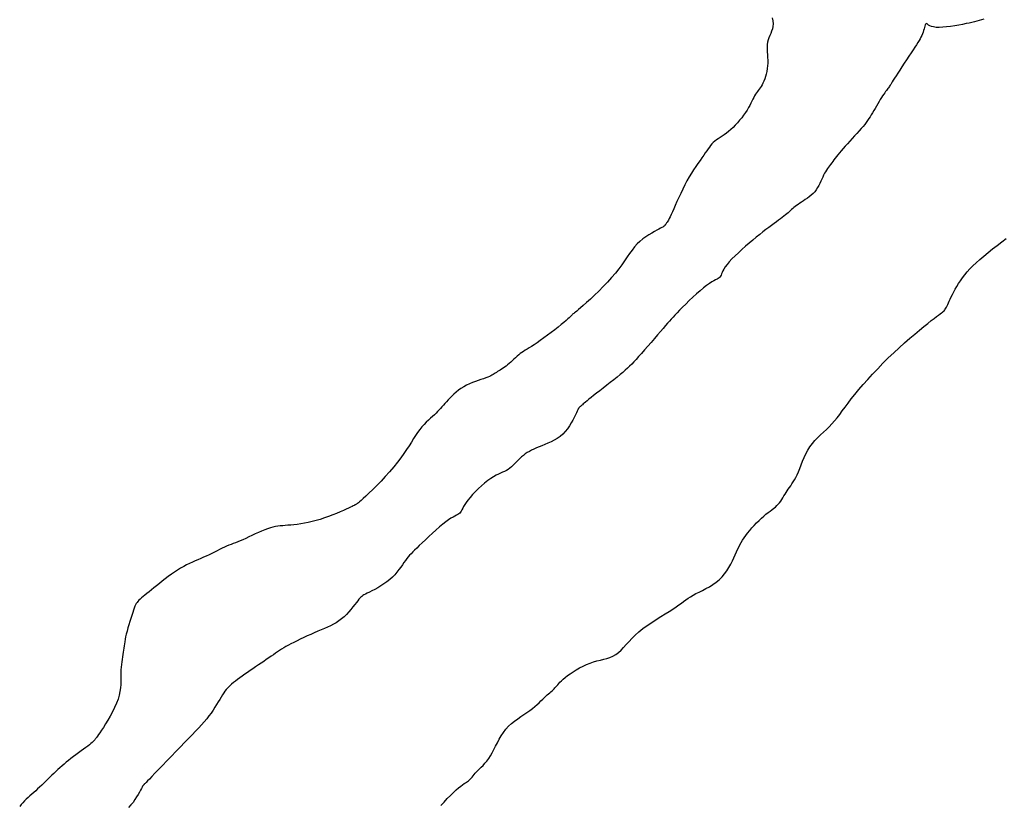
# Model space of a CAD drawing. Header units: millimetres. Extents: x 32690613 to 32693367, y 5343692 to 5344708.
# Tile 502 of 656: x 32692318 to 32692340, y 5344387 to 5344404. Entities that reach past the tile are written whole.
import ezdxf

# ---------------------------------------------------------------- set-up
doc = ezdxf.new("R2010")
doc.units = ezdxf.units.MM
doc.header["$LTSCALE"] = 20
doc.layers.add('02-DGM_HL_493.50', color=112, linetype='Continuous')
doc.layers.add('02-DGM_HL_494.00', color=122, linetype='Continuous')

msp = doc.modelspace()

# ---------------------------------------------------------------- linework, layer by layer
at = {"layer": '02-DGM_HL_493.50', "elevation": 493.5, "flags": 128}
msp.add_lwpolyline([(32692334.821, 5344404.231), (32692334.833, 5344404.161), (32692334.837, 5344404.096), (32692334.833, 5344404.036), (32692334.822, 5344403.981), (32692334.805, 5344403.93), (32692334.786, 5344403.881), (32692334.765, 5344403.834), (32692334.745, 5344403.787), (32692334.727, 5344403.74), (32692334.713, 5344403.691), (32692334.706, 5344403.639), (32692334.703, 5344403.584), (32692334.704, 5344403.528), (32692334.708, 5344403.469), (32692334.713, 5344403.41), (32692334.717, 5344403.348), (32692334.72, 5344403.286), (32692334.72, 5344403.224), (32692334.717, 5344403.161), (32692334.709, 5344403.099), (32692334.699, 5344403.039), (32692334.685, 5344402.98), (32692334.669, 5344402.923), (32692334.652, 5344402.871), (32692334.633, 5344402.822), (32692334.613, 5344402.778), (32692334.592, 5344402.739), (32692334.571, 5344402.704), (32692334.55, 5344402.673), (32692334.529, 5344402.644), (32692334.508, 5344402.616), (32692334.488, 5344402.589), (32692334.467, 5344402.56), (32692334.447, 5344402.529), (32692334.428, 5344402.496), (32692334.409, 5344402.459), (32692334.389, 5344402.42), (32692334.368, 5344402.377), (32692334.345, 5344402.332), (32692334.319, 5344402.284), (32692334.291, 5344402.233), (32692334.259, 5344402.18), (32692334.223, 5344402.125), (32692334.183, 5344402.067), (32692334.14, 5344402.01), (32692334.095, 5344401.952), (32692334.047, 5344401.896), (32692333.998, 5344401.842), (32692333.949, 5344401.792), (32692333.899, 5344401.745), (32692333.849, 5344401.703), (32692333.8, 5344401.666), (32692333.752, 5344401.632), (32692333.705, 5344401.601), (32692333.661, 5344401.572), (32692333.619, 5344401.543), (32692333.579, 5344401.515), (32692333.543, 5344401.487), (32692333.51, 5344401.457), (32692333.48, 5344401.425), (32692333.451, 5344401.391), (32692333.423, 5344401.355), (32692333.394, 5344401.315), (32692333.364, 5344401.272), (32692333.332, 5344401.226), (32692333.297, 5344401.175), (32692333.258, 5344401.119), (32692333.215, 5344401.059), (32692333.169, 5344400.995), (32692333.122, 5344400.926), (32692333.073, 5344400.852), (32692333.023, 5344400.774), (32692332.973, 5344400.692), (32692332.924, 5344400.605), (32692332.876, 5344400.515), (32692332.83, 5344400.422), (32692332.785, 5344400.328), (32692332.743, 5344400.236), (32692332.703, 5344400.147), (32692332.666, 5344400.062), (32692332.632, 5344399.985), (32692332.602, 5344399.916), (32692332.575, 5344399.858), (32692332.551, 5344399.809), (32692332.531, 5344399.768), (32692332.513, 5344399.735), (32692332.498, 5344399.709), (32692332.484, 5344399.688), (32692332.473, 5344399.671), (32692332.464, 5344399.657), (32692332.456, 5344399.646), (32692332.45, 5344399.637), (32692332.444, 5344399.63), (32692332.439, 5344399.624), (32692332.435, 5344399.619), (32692332.432, 5344399.615), (32692332.429, 5344399.612), (32692332.426, 5344399.609), (32692332.423, 5344399.605), (32692332.419, 5344399.601), (32692332.413, 5344399.596), (32692332.403, 5344399.589), (32692332.388, 5344399.58), (32692332.367, 5344399.568), (32692332.338, 5344399.552), (32692332.302, 5344399.532), (32692332.256, 5344399.508), (32692332.202, 5344399.479), (32692332.142, 5344399.446), (32692332.078, 5344399.407), (32692332.011, 5344399.364), (32692331.944, 5344399.315), (32692331.879, 5344399.262), (32692331.816, 5344399.203), (32692331.758, 5344399.138), (32692331.704, 5344399.068), (32692331.65, 5344398.994), (32692331.596, 5344398.915), (32692331.539, 5344398.831), (32692331.478, 5344398.743), (32692331.411, 5344398.65), (32692331.335, 5344398.555), (32692331.25, 5344398.455), (32692331.158, 5344398.355), (32692331.062, 5344398.255), (32692330.965, 5344398.158), (32692330.869, 5344398.065), (32692330.778, 5344397.98), (32692330.695, 5344397.904), (32692330.622, 5344397.838), (32692330.562, 5344397.786), (32692330.514, 5344397.745), (32692330.476, 5344397.713), (32692330.447, 5344397.69), (32692330.425, 5344397.673), (32692330.408, 5344397.66), (32692330.396, 5344397.65), (32692330.385, 5344397.641), (32692330.375, 5344397.631), (32692330.364, 5344397.619), (32692330.35, 5344397.605), (32692330.333, 5344397.587), (32692330.31, 5344397.565), (32692330.28, 5344397.537), (32692330.241, 5344397.503), (32692330.192, 5344397.461), (32692330.132, 5344397.412), (32692330.063, 5344397.357), (32692329.987, 5344397.298), (32692329.907, 5344397.237), (32692329.825, 5344397.175), (32692329.744, 5344397.115), (32692329.666, 5344397.059), (32692329.594, 5344397.009), (32692329.529, 5344396.965), (32692329.472, 5344396.928), (32692329.42, 5344396.896), (32692329.374, 5344396.868), (32692329.332, 5344396.843), (32692329.293, 5344396.818), (32692329.257, 5344396.793), (32692329.221, 5344396.767), (32692329.186, 5344396.739), (32692329.15, 5344396.709), (32692329.115, 5344396.677), (32692329.08, 5344396.644), (32692329.045, 5344396.611), (32692329.01, 5344396.579), (32692328.976, 5344396.548), (32692328.941, 5344396.519), (32692328.907, 5344396.492), (32692328.873, 5344396.467), (32692328.839, 5344396.444), (32692328.807, 5344396.422), (32692328.775, 5344396.403), (32692328.745, 5344396.384), (32692328.717, 5344396.367), (32692328.691, 5344396.351), (32692328.666, 5344396.335), (32692328.642, 5344396.32), (32692328.619, 5344396.306), (32692328.593, 5344396.291), (32692328.565, 5344396.276), (32692328.534, 5344396.261), (32692328.497, 5344396.245), (32692328.454, 5344396.228), (32692328.404, 5344396.21), (32692328.348, 5344396.191), (32692328.287, 5344396.17), (32692328.223, 5344396.148), (32692328.158, 5344396.123), (32692328.092, 5344396.095), (32692328.026, 5344396.064), (32692327.964, 5344396.03), (32692327.904, 5344395.993), (32692327.849, 5344395.953), (32692327.796, 5344395.911), (32692327.747, 5344395.867), (32692327.702, 5344395.823), (32692327.659, 5344395.78), (32692327.619, 5344395.737), (32692327.582, 5344395.696), (32692327.547, 5344395.657), (32692327.514, 5344395.62), (32692327.482, 5344395.585), (32692327.451, 5344395.55), (32692327.418, 5344395.516), (32692327.385, 5344395.482), (32692327.35, 5344395.447), (32692327.312, 5344395.41), (32692327.271, 5344395.371), (32692327.227, 5344395.331), (32692327.181, 5344395.287), (32692327.133, 5344395.241), (32692327.084, 5344395.191), (32692327.035, 5344395.138), (32692326.987, 5344395.08), (32692326.939, 5344395.018), (32692326.893, 5344394.951), (32692326.848, 5344394.88), (32692326.801, 5344394.803), (32692326.751, 5344394.722), (32692326.697, 5344394.637), (32692326.637, 5344394.547), (32692326.571, 5344394.452), (32692326.496, 5344394.353), (32692326.411, 5344394.249), (32692326.319, 5344394.144), (32692326.223, 5344394.039), (32692326.127, 5344393.936), (32692326.032, 5344393.839), (32692325.942, 5344393.749), (32692325.86, 5344393.669), (32692325.789, 5344393.601), (32692325.732, 5344393.547), (32692325.686, 5344393.506), (32692325.651, 5344393.476), (32692325.625, 5344393.454), (32692325.605, 5344393.439), (32692325.59, 5344393.43), (32692325.579, 5344393.423), (32692325.568, 5344393.417), (32692325.558, 5344393.411), (32692325.545, 5344393.404), (32692325.53, 5344393.395), (32692325.509, 5344393.384), (32692325.483, 5344393.37), (32692325.45, 5344393.354), (32692325.408, 5344393.334), (32692325.356, 5344393.31), (32692325.293, 5344393.282), (32692325.221, 5344393.251), (32692325.141, 5344393.217), (32692325.055, 5344393.183), (32692324.964, 5344393.149), (32692324.871, 5344393.116), (32692324.778, 5344393.085), (32692324.685, 5344393.057), (32692324.595, 5344393.034), (32692324.508, 5344393.014), (32692324.424, 5344392.998), (32692324.343, 5344392.985), (32692324.266, 5344392.974), (32692324.193, 5344392.966), (32692324.124, 5344392.959), (32692324.06, 5344392.954), (32692323.999, 5344392.949), (32692323.943, 5344392.944), (32692323.888, 5344392.939), (32692323.834, 5344392.932), (32692323.781, 5344392.924), (32692323.726, 5344392.912), (32692323.669, 5344392.897), (32692323.608, 5344392.877), (32692323.543, 5344392.853), (32692323.474, 5344392.824), (32692323.404, 5344392.793), (32692323.332, 5344392.76), (32692323.26, 5344392.726), (32692323.19, 5344392.693), (32692323.122, 5344392.661), (32692323.058, 5344392.632), (32692322.999, 5344392.607), (32692322.944, 5344392.584), (32692322.892, 5344392.564), (32692322.843, 5344392.545), (32692322.795, 5344392.527), (32692322.747, 5344392.508), (32692322.698, 5344392.488), (32692322.648, 5344392.467), (32692322.595, 5344392.442), (32692322.541, 5344392.416), (32692322.484, 5344392.388), (32692322.426, 5344392.359), (32692322.367, 5344392.329), (32692322.306, 5344392.299), (32692322.245, 5344392.27), (32692322.184, 5344392.241), (32692322.123, 5344392.214), (32692322.061, 5344392.188), (32692321.999, 5344392.161), (32692321.936, 5344392.133), (32692321.873, 5344392.104), (32692321.808, 5344392.073), (32692321.743, 5344392.039), (32692321.676, 5344392.001), (32692321.609, 5344391.959), (32692321.54, 5344391.913), (32692321.471, 5344391.864), (32692321.402, 5344391.814), (32692321.334, 5344391.762), (32692321.268, 5344391.71), (32692321.203, 5344391.66), (32692321.141, 5344391.61), (32692321.082, 5344391.564), (32692321.026, 5344391.519), (32692320.974, 5344391.478), (32692320.925, 5344391.439), (32692320.881, 5344391.403), (32692320.841, 5344391.369), (32692320.805, 5344391.339), (32692320.774, 5344391.311), (32692320.748, 5344391.286), (32692320.726, 5344391.263), (32692320.707, 5344391.239), (32692320.691, 5344391.214), (32692320.675, 5344391.186), (32692320.66, 5344391.154), (32692320.645, 5344391.115), (32692320.628, 5344391.069), (32692320.61, 5344391.014), (32692320.589, 5344390.952), (32692320.567, 5344390.885), (32692320.546, 5344390.815), (32692320.524, 5344390.742), (32692320.504, 5344390.671), (32692320.485, 5344390.601), (32692320.468, 5344390.535), (32692320.454, 5344390.475), (32692320.443, 5344390.419), (32692320.434, 5344390.367), (32692320.426, 5344390.319), (32692320.42, 5344390.271), (32692320.413, 5344390.225), (32692320.407, 5344390.178), (32692320.4, 5344390.131), (32692320.393, 5344390.081), (32692320.384, 5344390.028), (32692320.376, 5344389.974), (32692320.368, 5344389.918), (32692320.36, 5344389.86), (32692320.354, 5344389.801), (32692320.349, 5344389.74), (32692320.347, 5344389.678), (32692320.346, 5344389.615), (32692320.347, 5344389.55), (32692320.346, 5344389.483), (32692320.344, 5344389.413), (32692320.338, 5344389.339), (32692320.327, 5344389.262), (32692320.31, 5344389.18), (32692320.284, 5344389.093), (32692320.25, 5344389.001), (32692320.207, 5344388.906), (32692320.16, 5344388.81), (32692320.109, 5344388.715), (32692320.058, 5344388.624), (32692320.007, 5344388.539), (32692319.96, 5344388.462), (32692319.918, 5344388.397), (32692319.883, 5344388.343), (32692319.854, 5344388.301), (32692319.832, 5344388.269), (32692319.814, 5344388.245), (32692319.8, 5344388.228), (32692319.789, 5344388.215), (32692319.781, 5344388.206), (32692319.774, 5344388.197), (32692319.767, 5344388.189), (32692319.76, 5344388.18), (32692319.752, 5344388.17), (32692319.741, 5344388.157), (32692319.726, 5344388.142), (32692319.707, 5344388.125), (32692319.682, 5344388.103), (32692319.65, 5344388.078), (32692319.611, 5344388.048), (32692319.566, 5344388.014), (32692319.516, 5344387.977), (32692319.462, 5344387.938), (32692319.406, 5344387.897), (32692319.349, 5344387.854), (32692319.292, 5344387.812), (32692319.236, 5344387.769), (32692319.184, 5344387.727), (32692319.134, 5344387.686), (32692319.086, 5344387.646), (32692319.04, 5344387.606), (32692318.995, 5344387.565), (32692318.95, 5344387.525), (32692318.906, 5344387.483), (32692318.862, 5344387.441), (32692318.817, 5344387.398), (32692318.771, 5344387.355), (32692318.726, 5344387.31), (32692318.68, 5344387.266), (32692318.634, 5344387.222), (32692318.589, 5344387.178), (32692318.543, 5344387.136), (32692318.499, 5344387.094), (32692318.455, 5344387.054), (32692318.411, 5344387.015), (32692318.369, 5344386.977), (32692318.327, 5344386.94), (32692318.287, 5344386.902), (32692318.247, 5344386.865), (32692318.209, 5344386.827), (32692318.171, 5344386.788), (32692318.135, 5344386.748), (32692318.1, 5344386.706)], dxfattribs=at)
at = {"layer": '02-DGM_HL_494.00', "elevation": 494, "flags": 128}
for points in [[(32692339.52, 5344404.2), (32692339.466, 5344404.182), (32692339.415, 5344404.166), (32692339.365, 5344404.152), (32692339.313, 5344404.139), (32692339.257, 5344404.126), (32692339.196, 5344404.113), (32692339.127, 5344404.099), (32692339.048, 5344404.083), (32692338.963, 5344404.068), (32692338.873, 5344404.052), (32692338.782, 5344404.038), (32692338.692, 5344404.027), (32692338.606, 5344404.019), (32692338.528, 5344404.015), (32692338.459, 5344404.017), (32692338.402, 5344404.025), (32692338.357, 5344404.038), (32692338.321, 5344404.053), (32692338.294, 5344404.068), (32692338.273, 5344404.082), (32692338.258, 5344404.094), (32692338.246, 5344404.099), (32692338.236, 5344404.098), (32692338.227, 5344404.088), (32692338.219, 5344404.07), (32692338.21, 5344404.046), (32692338.201, 5344404.017), (32692338.192, 5344403.983), (32692338.181, 5344403.947), (32692338.169, 5344403.91), (32692338.156, 5344403.872), (32692338.141, 5344403.836), (32692338.123, 5344403.799), (32692338.103, 5344403.762), (32692338.08, 5344403.722), (32692338.053, 5344403.679), (32692338.022, 5344403.631), (32692337.987, 5344403.577), (32692337.947, 5344403.517), (32692337.902, 5344403.449), (32692337.854, 5344403.375), (32692337.803, 5344403.298), (32692337.752, 5344403.22), (32692337.701, 5344403.142), (32692337.653, 5344403.068), (32692337.608, 5344402.999), (32692337.569, 5344402.937), (32692337.536, 5344402.885), (32692337.509, 5344402.842), (32692337.486, 5344402.805), (32692337.468, 5344402.775), (32692337.453, 5344402.75), (32692337.439, 5344402.729), (32692337.427, 5344402.71), (32692337.414, 5344402.692), (32692337.401, 5344402.675), (32692337.387, 5344402.656), (32692337.371, 5344402.637), (32692337.355, 5344402.615), (32692337.336, 5344402.591), (32692337.317, 5344402.564), (32692337.295, 5344402.533), (32692337.272, 5344402.498), (32692337.247, 5344402.458), (32692337.22, 5344402.414), (32692337.192, 5344402.366), (32692337.163, 5344402.317), (32692337.134, 5344402.267), (32692337.104, 5344402.216), (32692337.076, 5344402.167), (32692337.047, 5344402.119), (32692337.02, 5344402.074), (32692336.993, 5344402.03), (32692336.966, 5344401.988), (32692336.938, 5344401.946), (32692336.908, 5344401.904), (32692336.874, 5344401.861), (32692336.838, 5344401.815), (32692336.797, 5344401.767), (32692336.751, 5344401.715), (32692336.702, 5344401.66), (32692336.65, 5344401.603), (32692336.596, 5344401.546), (32692336.542, 5344401.488), (32692336.49, 5344401.431), (32692336.44, 5344401.376), (32692336.393, 5344401.323), (32692336.351, 5344401.274), (32692336.313, 5344401.228), (32692336.278, 5344401.185), (32692336.247, 5344401.145), (32692336.218, 5344401.107), (32692336.191, 5344401.071), (32692336.166, 5344401.037), (32692336.142, 5344401.004), (32692336.117, 5344400.972), (32692336.093, 5344400.941), (32692336.07, 5344400.91), (32692336.047, 5344400.878), (32692336.024, 5344400.845), (32692336.002, 5344400.81), (32692335.981, 5344400.774), (32692335.96, 5344400.734), (32692335.94, 5344400.691), (32692335.92, 5344400.646), (32692335.899, 5344400.598), (32692335.877, 5344400.55), (32692335.853, 5344400.502), (32692335.827, 5344400.455), (32692335.798, 5344400.409), (32692335.765, 5344400.365), (32692335.727, 5344400.325), (32692335.686, 5344400.287), (32692335.643, 5344400.252), (32692335.599, 5344400.22), (32692335.554, 5344400.189), (32692335.51, 5344400.161), (32692335.468, 5344400.134), (32692335.429, 5344400.108), (32692335.393, 5344400.083), (32692335.36, 5344400.059), (32692335.33, 5344400.035), (32692335.302, 5344400.012), (32692335.276, 5344399.989), (32692335.25, 5344399.967), (32692335.224, 5344399.944), (32692335.198, 5344399.921), (32692335.171, 5344399.898), (32692335.143, 5344399.874), (32692335.112, 5344399.849), (32692335.079, 5344399.823), (32692335.043, 5344399.795), (32692335.004, 5344399.765), (32692334.961, 5344399.732), (32692334.914, 5344399.697), (32692334.862, 5344399.658), (32692334.805, 5344399.617), (32692334.745, 5344399.572), (32692334.68, 5344399.523), (32692334.612, 5344399.471), (32692334.54, 5344399.415), (32692334.465, 5344399.355), (32692334.387, 5344399.291), (32692334.306, 5344399.224), (32692334.225, 5344399.154), (32692334.144, 5344399.082), (32692334.066, 5344399.01), (32692333.992, 5344398.94), (32692333.924, 5344398.871), (32692333.864, 5344398.807), (32692333.814, 5344398.748), (32692333.775, 5344398.694), (32692333.745, 5344398.647), (32692333.723, 5344398.605), (32692333.706, 5344398.569), (32692333.693, 5344398.537), (32692333.682, 5344398.51), (32692333.671, 5344398.487), (32692333.658, 5344398.468), (32692333.641, 5344398.453), (32692333.619, 5344398.439), (32692333.592, 5344398.425), (32692333.56, 5344398.408), (32692333.521, 5344398.388), (32692333.475, 5344398.361), (32692333.422, 5344398.327), (32692333.361, 5344398.283), (32692333.292, 5344398.228), (32692333.217, 5344398.165), (32692333.137, 5344398.094), (32692333.057, 5344398.02), (32692332.976, 5344397.944), (32692332.899, 5344397.869), (32692332.827, 5344397.798), (32692332.762, 5344397.733), (32692332.706, 5344397.676), (32692332.658, 5344397.625), (32692332.615, 5344397.579), (32692332.575, 5344397.535), (32692332.536, 5344397.49), (32692332.494, 5344397.442), (32692332.449, 5344397.389), (32692332.398, 5344397.329), (32692332.338, 5344397.26), (32692332.272, 5344397.183), (32692332.202, 5344397.101), (32692332.129, 5344397.017), (32692332.055, 5344396.933), (32692331.983, 5344396.85), (32692331.914, 5344396.772), (32692331.851, 5344396.701), (32692331.794, 5344396.638), (32692331.743, 5344396.583), (32692331.696, 5344396.533), (32692331.65, 5344396.486), (32692331.603, 5344396.442), (32692331.554, 5344396.397), (32692331.501, 5344396.351), (32692331.441, 5344396.3), (32692331.374, 5344396.245), (32692331.3, 5344396.186), (32692331.222, 5344396.125), (32692331.143, 5344396.063), (32692331.064, 5344396.001), (32692330.987, 5344395.941), (32692330.915, 5344395.885), (32692330.85, 5344395.835), (32692330.794, 5344395.79), (32692330.746, 5344395.752), (32692330.706, 5344395.719), (32692330.672, 5344395.692), (32692330.644, 5344395.668), (32692330.621, 5344395.649), (32692330.603, 5344395.633), (32692330.588, 5344395.621), (32692330.576, 5344395.61), (32692330.566, 5344395.602), (32692330.558, 5344395.595), (32692330.552, 5344395.59), (32692330.547, 5344395.585), (32692330.543, 5344395.582), (32692330.54, 5344395.579), (32692330.537, 5344395.577), (32692330.534, 5344395.574), (32692330.53, 5344395.57), (32692330.525, 5344395.563), (32692330.519, 5344395.553), (32692330.51, 5344395.537), (32692330.499, 5344395.516), (32692330.485, 5344395.487), (32692330.467, 5344395.45), (32692330.445, 5344395.404), (32692330.419, 5344395.35), (32692330.388, 5344395.29), (32692330.353, 5344395.227), (32692330.313, 5344395.162), (32692330.268, 5344395.098), (32692330.219, 5344395.037), (32692330.164, 5344394.98), (32692330.104, 5344394.929), (32692330.04, 5344394.884), (32692329.974, 5344394.845), (32692329.905, 5344394.809), (32692329.837, 5344394.778), (32692329.768, 5344394.749), (32692329.702, 5344394.722), (32692329.639, 5344394.696), (32692329.58, 5344394.671), (32692329.524, 5344394.646), (32692329.472, 5344394.62), (32692329.423, 5344394.594), (32692329.377, 5344394.567), (32692329.333, 5344394.538), (32692329.292, 5344394.507), (32692329.251, 5344394.474), (32692329.213, 5344394.439), (32692329.175, 5344394.402), (32692329.138, 5344394.364), (32692329.101, 5344394.326), (32692329.065, 5344394.289), (32692329.028, 5344394.254), (32692328.991, 5344394.222), (32692328.952, 5344394.194), (32692328.913, 5344394.17), (32692328.872, 5344394.149), (32692328.829, 5344394.13), (32692328.783, 5344394.11), (32692328.734, 5344394.088), (32692328.682, 5344394.063), (32692328.625, 5344394.031), (32692328.564, 5344393.992), (32692328.499, 5344393.945), (32692328.43, 5344393.89), (32692328.361, 5344393.83), (32692328.292, 5344393.767), (32692328.225, 5344393.701), (32692328.163, 5344393.636), (32692328.106, 5344393.573), (32692328.058, 5344393.514), (32692328.018, 5344393.461), (32692327.987, 5344393.413), (32692327.962, 5344393.37), (32692327.943, 5344393.332), (32692327.926, 5344393.299), (32692327.91, 5344393.27), (32692327.895, 5344393.246), (32692327.878, 5344393.225), (32692327.857, 5344393.207), (32692327.832, 5344393.191), (32692327.803, 5344393.175), (32692327.769, 5344393.157), (32692327.728, 5344393.135), (32692327.682, 5344393.108), (32692327.629, 5344393.074), (32692327.568, 5344393.03), (32692327.5, 5344392.977), (32692327.426, 5344392.915), (32692327.348, 5344392.847), (32692327.268, 5344392.775), (32692327.19, 5344392.702), (32692327.113, 5344392.631), (32692327.042, 5344392.563), (32692326.978, 5344392.502), (32692326.922, 5344392.448), (32692326.873, 5344392.402), (32692326.831, 5344392.36), (32692326.794, 5344392.322), (32692326.761, 5344392.286), (32692326.73, 5344392.25), (32692326.7, 5344392.212), (32692326.669, 5344392.171), (32692326.637, 5344392.125), (32692326.603, 5344392.075), (32692326.566, 5344392.023), (32692326.525, 5344391.968), (32692326.481, 5344391.911), (32692326.433, 5344391.855), (32692326.381, 5344391.8), (32692326.323, 5344391.747), (32692326.26, 5344391.697), (32692326.193, 5344391.65), (32692326.125, 5344391.606), (32692326.056, 5344391.566), (32692325.99, 5344391.529), (32692325.927, 5344391.497), (32692325.87, 5344391.468), (32692325.821, 5344391.444), (32692325.781, 5344391.424), (32692325.748, 5344391.407), (32692325.721, 5344391.391), (32692325.698, 5344391.374), (32692325.677, 5344391.356), (32692325.657, 5344391.335), (32692325.635, 5344391.309), (32692325.609, 5344391.276), (32692325.579, 5344391.236), (32692325.543, 5344391.19), (32692325.504, 5344391.138), (32692325.46, 5344391.084), (32692325.412, 5344391.029), (32692325.361, 5344390.974), (32692325.308, 5344390.922), (32692325.251, 5344390.873), (32692325.193, 5344390.829), (32692325.133, 5344390.789), (32692325.07, 5344390.753), (32692325.005, 5344390.72), (32692324.938, 5344390.689), (32692324.869, 5344390.659), (32692324.797, 5344390.628), (32692324.722, 5344390.597), (32692324.645, 5344390.563), (32692324.567, 5344390.529), (32692324.488, 5344390.493), (32692324.41, 5344390.457), (32692324.334, 5344390.421), (32692324.261, 5344390.386), (32692324.191, 5344390.351), (32692324.127, 5344390.318), (32692324.069, 5344390.286), (32692324.016, 5344390.256), (32692323.966, 5344390.227), (32692323.919, 5344390.198), (32692323.874, 5344390.169), (32692323.829, 5344390.14), (32692323.784, 5344390.109), (32692323.736, 5344390.077), (32692323.686, 5344390.043), (32692323.633, 5344390.007), (32692323.578, 5344389.969), (32692323.521, 5344389.93), (32692323.463, 5344389.89), (32692323.403, 5344389.85), (32692323.342, 5344389.809), (32692323.281, 5344389.767), (32692323.221, 5344389.726), (32692323.16, 5344389.684), (32692323.102, 5344389.644), (32692323.044, 5344389.604), (32692322.99, 5344389.565), (32692322.938, 5344389.528), (32692322.891, 5344389.492), (32692322.847, 5344389.458), (32692322.808, 5344389.426), (32692322.774, 5344389.396), (32692322.743, 5344389.365), (32692322.714, 5344389.334), (32692322.687, 5344389.301), (32692322.66, 5344389.266), (32692322.633, 5344389.228), (32692322.606, 5344389.185), (32692322.577, 5344389.137), (32692322.545, 5344389.085), (32692322.512, 5344389.029), (32692322.476, 5344388.97), (32692322.437, 5344388.908), (32692322.396, 5344388.845), (32692322.352, 5344388.78), (32692322.305, 5344388.716), (32692322.254, 5344388.651), (32692322.199, 5344388.586), (32692322.14, 5344388.52), (32692322.077, 5344388.45), (32692322.008, 5344388.377), (32692321.933, 5344388.3), (32692321.852, 5344388.216), (32692321.764, 5344388.126), (32692321.67, 5344388.028), (32692321.571, 5344387.926), (32692321.47, 5344387.821), (32692321.37, 5344387.718), (32692321.274, 5344387.618), (32692321.185, 5344387.525), (32692321.105, 5344387.442), (32692321.037, 5344387.371), (32692320.982, 5344387.314), (32692320.941, 5344387.272), (32692320.91, 5344387.24), (32692320.889, 5344387.219), (32692320.875, 5344387.205), (32692320.867, 5344387.197), (32692320.862, 5344387.192), (32692320.859, 5344387.19), (32692320.856, 5344387.187), (32692320.852, 5344387.184), (32692320.847, 5344387.177), (32692320.84, 5344387.168), (32692320.831, 5344387.153), (32692320.819, 5344387.133), (32692320.804, 5344387.105), (32692320.784, 5344387.07), (32692320.76, 5344387.026), (32692320.731, 5344386.974), (32692320.698, 5344386.917), (32692320.66, 5344386.858), (32692320.618, 5344386.797), (32692320.571, 5344386.738), (32692320.52, 5344386.682)], [(32692327.457, 5344386.727), (32692327.528, 5344386.803), (32692327.6, 5344386.879), (32692327.67, 5344386.951), (32692327.737, 5344387.017), (32692327.798, 5344387.075), (32692327.852, 5344387.122), (32692327.898, 5344387.159), (32692327.938, 5344387.188), (32692327.972, 5344387.212), (32692328.002, 5344387.231), (32692328.027, 5344387.247), (32692328.05, 5344387.262), (32692328.071, 5344387.277), (32692328.091, 5344387.295), (32692328.11, 5344387.314), (32692328.13, 5344387.336), (32692328.15, 5344387.36), (32692328.171, 5344387.386), (32692328.194, 5344387.414), (32692328.22, 5344387.443), (32692328.249, 5344387.474), (32692328.282, 5344387.506), (32692328.318, 5344387.541), (32692328.356, 5344387.578), (32692328.396, 5344387.619), (32692328.437, 5344387.664), (32692328.479, 5344387.713), (32692328.52, 5344387.768), (32692328.56, 5344387.829), (32692328.598, 5344387.896), (32692328.636, 5344387.968), (32692328.674, 5344388.044), (32692328.713, 5344388.122), (32692328.754, 5344388.2), (32692328.799, 5344388.277), (32692328.848, 5344388.352), (32692328.902, 5344388.422), (32692328.962, 5344388.487), (32692329.026, 5344388.547), (32692329.094, 5344388.603), (32692329.164, 5344388.655), (32692329.234, 5344388.704), (32692329.303, 5344388.75), (32692329.37, 5344388.796), (32692329.433, 5344388.84), (32692329.492, 5344388.884), (32692329.545, 5344388.927), (32692329.594, 5344388.97), (32692329.639, 5344389.011), (32692329.681, 5344389.05), (32692329.719, 5344389.087), (32692329.755, 5344389.122), (32692329.788, 5344389.154), (32692329.819, 5344389.183), (32692329.849, 5344389.209), (32692329.876, 5344389.233), (32692329.902, 5344389.256), (32692329.927, 5344389.277), (32692329.95, 5344389.298), (32692329.972, 5344389.319), (32692329.992, 5344389.34), (32692330.012, 5344389.362), (32692330.032, 5344389.386), (32692330.053, 5344389.411), (32692330.076, 5344389.438), (32692330.103, 5344389.467), (32692330.135, 5344389.499), (32692330.172, 5344389.533), (32692330.217, 5344389.571), (32692330.269, 5344389.612), (32692330.329, 5344389.655), (32692330.394, 5344389.699), (32692330.464, 5344389.743), (32692330.538, 5344389.786), (32692330.615, 5344389.826), (32692330.693, 5344389.862), (32692330.771, 5344389.893), (32692330.849, 5344389.918), (32692330.925, 5344389.939), (32692331, 5344389.958), (32692331.074, 5344389.976), (32692331.145, 5344389.995), (32692331.213, 5344390.018), (32692331.279, 5344390.046), (32692331.342, 5344390.082), (32692331.402, 5344390.126), (32692331.459, 5344390.179), (32692331.517, 5344390.237), (32692331.575, 5344390.302), (32692331.637, 5344390.37), (32692331.703, 5344390.441), (32692331.776, 5344390.513), (32692331.856, 5344390.586), (32692331.945, 5344390.657), (32692332.041, 5344390.727), (32692332.141, 5344390.795), (32692332.243, 5344390.86), (32692332.343, 5344390.923), (32692332.44, 5344390.983), (32692332.53, 5344391.039), (32692332.612, 5344391.091), (32692332.683, 5344391.138), (32692332.745, 5344391.183), (32692332.8, 5344391.223), (32692332.85, 5344391.262), (32692332.899, 5344391.298), (32692332.948, 5344391.333), (32692333.001, 5344391.366), (32692333.059, 5344391.4), (32692333.123, 5344391.434), (32692333.194, 5344391.469), (32692333.269, 5344391.506), (32692333.346, 5344391.545), (32692333.424, 5344391.588), (32692333.501, 5344391.634), (32692333.574, 5344391.686), (32692333.643, 5344391.743), (32692333.705, 5344391.805), (32692333.761, 5344391.873), (32692333.811, 5344391.944), (32692333.856, 5344392.017), (32692333.897, 5344392.09), (32692333.933, 5344392.162), (32692333.966, 5344392.232), (32692333.996, 5344392.298), (32692334.024, 5344392.36), (32692334.05, 5344392.417), (32692334.076, 5344392.47), (32692334.102, 5344392.521), (32692334.13, 5344392.572), (32692334.16, 5344392.621), (32692334.193, 5344392.672), (32692334.23, 5344392.725), (32692334.272, 5344392.779), (32692334.318, 5344392.836), (32692334.367, 5344392.894), (32692334.419, 5344392.951), (32692334.472, 5344393.007), (32692334.526, 5344393.061), (32692334.579, 5344393.111), (32692334.63, 5344393.157), (32692334.679, 5344393.198), (32692334.726, 5344393.235), (32692334.77, 5344393.269), (32692334.812, 5344393.3), (32692334.851, 5344393.33), (32692334.888, 5344393.359), (32692334.922, 5344393.389), (32692334.953, 5344393.42), (32692334.982, 5344393.454), (32692335.009, 5344393.489), (32692335.033, 5344393.526), (32692335.057, 5344393.565), (32692335.08, 5344393.604), (32692335.103, 5344393.643), (32692335.126, 5344393.682), (32692335.15, 5344393.72), (32692335.175, 5344393.757), (32692335.202, 5344393.793), (32692335.229, 5344393.831), (32692335.257, 5344393.871), (32692335.286, 5344393.915), (32692335.315, 5344393.963), (32692335.344, 5344394.016), (32692335.372, 5344394.076), (32692335.401, 5344394.143), (32692335.43, 5344394.217), (32692335.461, 5344394.295), (32692335.493, 5344394.375), (32692335.528, 5344394.458), (32692335.567, 5344394.54), (32692335.609, 5344394.619), (32692335.657, 5344394.696), (32692335.71, 5344394.767), (32692335.767, 5344394.834), (32692335.828, 5344394.898), (32692335.891, 5344394.96), (32692335.956, 5344395.021), (32692336.021, 5344395.082), (32692336.084, 5344395.143), (32692336.146, 5344395.207), (32692336.204, 5344395.273), (32692336.261, 5344395.343), (32692336.318, 5344395.417), (32692336.376, 5344395.495), (32692336.437, 5344395.578), (32692336.503, 5344395.666), (32692336.575, 5344395.76), (32692336.654, 5344395.86), (32692336.742, 5344395.967), (32692336.838, 5344396.079), (32692336.94, 5344396.194), (32692337.049, 5344396.313), (32692337.162, 5344396.432), (32692337.279, 5344396.552), (32692337.398, 5344396.671), (32692337.518, 5344396.787), (32692337.639, 5344396.899), (32692337.758, 5344397.006), (32692337.874, 5344397.108), (32692337.985, 5344397.203), (32692338.09, 5344397.29), (32692338.187, 5344397.37), (32692338.275, 5344397.44), (32692338.352, 5344397.5), (32692338.417, 5344397.55), (32692338.47, 5344397.59), (32692338.514, 5344397.623), (32692338.55, 5344397.649), (32692338.578, 5344397.67), (32692338.601, 5344397.688), (32692338.62, 5344397.704), (32692338.635, 5344397.72), (32692338.65, 5344397.737), (32692338.663, 5344397.755), (32692338.677, 5344397.776), (32692338.69, 5344397.8), (32692338.703, 5344397.827), (32692338.718, 5344397.858), (32692338.734, 5344397.893), (32692338.752, 5344397.933), (32692338.773, 5344397.978), (32692338.796, 5344398.028), (32692338.821, 5344398.081), (32692338.85, 5344398.138), (32692338.882, 5344398.198), (32692338.917, 5344398.26), (32692338.956, 5344398.323), (32692338.999, 5344398.387), (32692339.045, 5344398.452), (32692339.096, 5344398.517), (32692339.151, 5344398.582), (32692339.212, 5344398.649), (32692339.279, 5344398.718), (32692339.352, 5344398.788), (32692339.432, 5344398.861), (32692339.519, 5344398.936), (32692339.614, 5344399.014), (32692339.713, 5344399.093), (32692339.815, 5344399.172), (32692339.918, 5344399.249), (32692340.018, 5344399.324)]]:
    msp.add_lwpolyline(points, dxfattribs=at)

doc.saveas('drawing.dxf')
